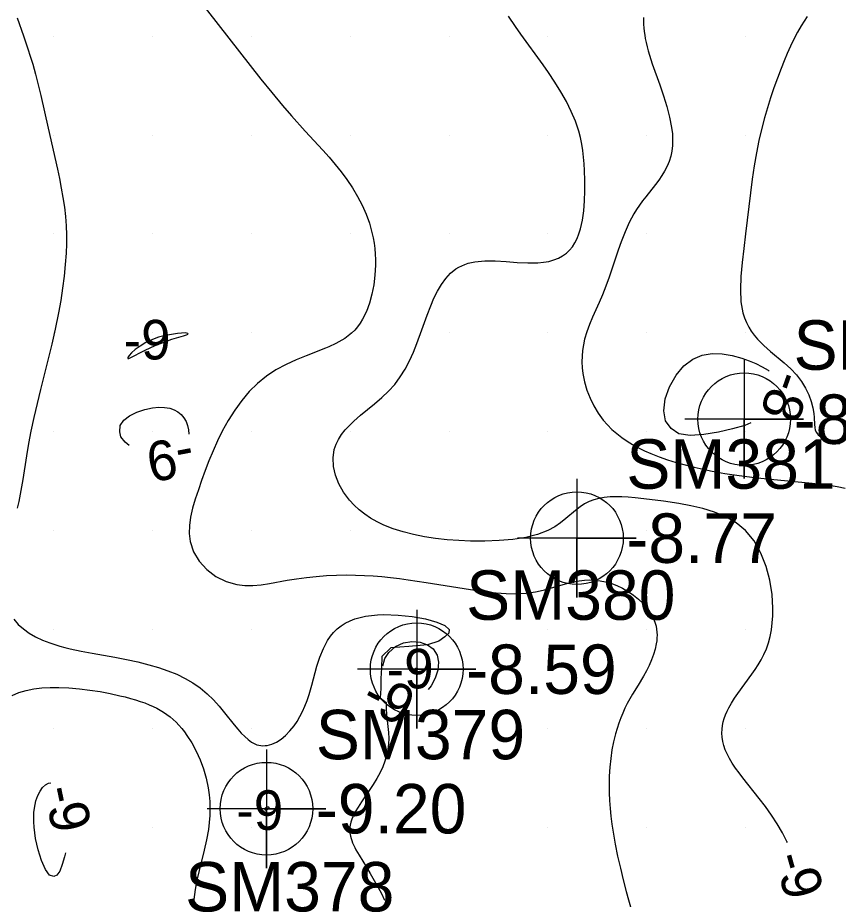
# Model space of a CAD drawing. Extents: x 2602990 to 2605851, y 618069 to 619180.
# Drawn here: x 2604378.17 to 2604419.7, y 618876.35 to 618920.94 of the extents above; entities that cross this region are included whole.
import ezdxf

# ---------------------------------------------------------------- set-up
doc = ezdxf.new("R2010")
doc.units = 0
for name, color, linetype in [('Default', 7, 'Continuous'), ('DTM Contours Minor', 7, 'Continuous'), ('DTM Contours Minor Text', 7, 'Continuous'), ('Exist DTM Regular Point Underwater CELL', 7, 'Continuous'), ('Exist DTM Regular Point Underwater Cogo Elevation', 7, 'Continuous'), ('Exist DTM Regular Point Underwater Cogo Number', 7, 'Continuous'), ('Exist DTM Scan Elevation Point', 7, 'Continuous')]:
    doc.layers.add(name, color=color, linetype=linetype)

# ---------------------------------------------------------------- blocks, each defined once
blk = doc.blocks.new('POINT_DISPLAY')
at = {"layer": 'Default'}
blk.add_line((0, 0), (0, 0), dxfattribs=at)

msp = doc.modelspace()

# ---------------------------------------------------------------- linework, layer by layer
at = {"layer": 'DTM Contours Minor'}
for points in [[(2604387.232, 618921.984), (2604390.482, 618917.828), (2604391.027, 618917.146), (2604391.568, 618916.493), (2604392.023, 618915.97), (2604392.723, 618915.197), (2604393.608, 618914.241), (2604393.929, 618913.883), (2604394.243, 618913.516), (2604394.546, 618913.14), (2604394.834, 618912.751), (2604395.114, 618912.332), (2604395.37, 618911.9), (2604395.599, 618911.457), (2604395.799, 618911.005), (2604395.965, 618910.546), (2604396.097, 618910.082), (2604396.156, 618909.808), (2604396.203, 618909.533), (2604396.238, 618909.257), (2604396.261, 618908.98), (2604396.272, 618908.703), (2604396.273, 618908.427), (2604396.248, 618907.923), (2604396.188, 618907.427), (2604396.096, 618906.948), (2604395.971, 618906.493), (2604395.814, 618906.07), (2604395.625, 618905.687), (2604395.504, 618905.49), (2604395.371, 618905.307), (2604395.228, 618905.14), (2604395.07, 618904.985), (2604394.9, 618904.843), (2604394.717, 618904.713), (2604394.572, 618904.622), (2604394.42, 618904.536), (2604394.261, 618904.454), (2604393.921, 618904.298), (2604393.741, 618904.222), (2604392.776, 618903.844), (2604392.264, 618903.634), (2604391.748, 618903.397), (2604391.241, 618903.124), (2604390.754, 618902.803), (2604390.308, 618902.438), (2604389.892, 618902.025), (2604389.507, 618901.572), (2604389.151, 618901.085), (2604388.824, 618900.57), (2604388.525, 618900.034), (2604388.279, 618899.539), (2604388.054, 618899.037), (2604387.846, 618898.533), (2604387.655, 618898.032), (2604387.478, 618897.536), (2604387.313, 618897.053), (2604387.158, 618896.58), (2604387.024, 618896.124), (2604386.92, 618895.682), (2604386.857, 618895.256), (2604386.845, 618894.844), (2604386.894, 618894.446), (2604387.071, 618893.929), (2604387.361, 618893.452), (2604387.745, 618893.032), (2604388.202, 618892.684), (2604388.714, 618892.423), (2604389.261, 618892.264), (2604389.66, 618892.219), (2604390.068, 618892.223), (2604390.485, 618892.262), (2604390.912, 618892.327), (2604391.799, 618892.487), (2604392.282, 618892.564), (2604392.777, 618892.63), (2604393.281, 618892.684), (2604393.793, 618892.724), (2604394.31, 618892.749), (2604394.83, 618892.758), (2604395.271, 618892.752), (2604395.712, 618892.734), (2604396.154, 618892.706), (2604396.597, 618892.669), (2604397.041, 618892.623), (2604397.485, 618892.571), (2604397.938, 618892.511), (2604398.845, 618892.377), (2604400.758, 618892.065), (2604401.309, 618891.98), (2604401.85, 618891.906), (2604402.377, 618891.85), (2604402.887, 618891.815), (2604403.375, 618891.808), (2604403.634, 618891.818), (2604403.886, 618891.837), (2604404.131, 618891.865), (2604404.37, 618891.902), (2604404.603, 618891.947), (2604404.83, 618891.998), (2604405.135, 618892.079), (2604406.011, 618892.339), (2604406.298, 618892.41), (2604406.585, 618892.465), (2604406.851, 618892.495), (2604407.117, 618892.505), (2604407.385, 618892.495), (2604407.652, 618892.464), (2604407.918, 618892.412), (2604408.182, 618892.339), (2604408.487, 618892.227), (2604408.783, 618892.088), (2604409.068, 618891.925), (2604409.337, 618891.74), (2604409.587, 618891.537), (2604409.813, 618891.318), (2604409.969, 618891.139), (2604410.109, 618890.954), (2604410.23, 618890.762), (2604410.331, 618890.565), (2604410.412, 618890.362), (2604410.471, 618890.156), (2604410.499, 618890.011), (2604410.516, 618889.864), (2604410.523, 618889.716), (2604410.521, 618889.566), (2604410.508, 618889.416), (2604410.486, 618889.263), (2604410.428, 618888.996), (2604410.345, 618888.727), (2604410.242, 618888.456), (2604410.12, 618888.183), (2604409.983, 618887.911), (2604409.834, 618887.641), (2604409.564, 618887.187), (2604409.286, 618886.728), (2604409.15, 618886.494), (2604409.019, 618886.253), (2604408.9, 618886.016), (2604408.788, 618885.772), (2604408.683, 618885.521), (2604408.586, 618885.263), (2604408.498, 618884.997), (2604408.418, 618884.722), (2604408.32, 618884.32), (2604408.24, 618883.903), (2604408.177, 618883.471), (2604408.132, 618883.028), (2604408.106, 618882.574), (2604408.097, 618882.112), (2604408.103, 618881.729), (2604408.121, 618881.341), (2604408.15, 618880.95), (2604408.19, 618880.554), (2604408.239, 618880.155), (2604408.299, 618879.753), (2604408.405, 618879.144), (2604408.529, 618878.534), (2604408.666, 618877.928), (2604408.813, 618877.331), (2604408.966, 618876.75), (2604409.236, 618875.789)], [(2604378.137, 618920.938), (2604378.466, 618920.017), (2604378.657, 618919.46), (2604378.842, 618918.887), (2604378.93, 618918.592), (2604379.075, 618918.075), (2604379.212, 618917.542), (2604379.343, 618916.999), (2604379.717, 618915.349), (2604380.179, 618913.284), (2604380.281, 618912.801), (2604380.376, 618912.32), (2604380.462, 618911.841), (2604380.534, 618911.363), (2604380.59, 618910.887), (2604380.626, 618910.411), (2604380.641, 618909.955), (2604380.638, 618909.494), (2604380.619, 618909.024), (2604380.579, 618908.449), (2604380.52, 618907.858), (2604380.444, 618907.252), (2604380.35, 618906.634), (2604380.239, 618906.006), (2604380.072, 618905.183), (2604379.898, 618904.423), (2604379.681, 618903.542), (2604379.324, 618902.137), (2604379.15, 618901.429), (2604378.986, 618900.723), (2604378.839, 618900.022), (2604378.723, 618899.395), (2604378.62, 618898.778), (2604378.43, 618897.588), (2604378.333, 618897.018), (2604378.226, 618896.47), (2604378.152, 618896.135)], [(2604417.124, 618879.221), (2604417.099, 618879.276), (2604416.875, 618879.715), (2604416.605, 618880.172), (2604416.312, 618880.614), (2604416.004, 618881.041), (2604415.688, 618881.454), (2604414.865, 618882.491), (2604414.672, 618882.743), (2604414.493, 618882.988), (2604414.33, 618883.229), (2604414.187, 618883.465), (2604414.064, 618883.7), (2604413.972, 618883.913), (2604413.901, 618884.125), (2604413.849, 618884.335), (2604413.818, 618884.545), (2604413.806, 618884.753), (2604413.814, 618884.96), (2604413.837, 618885.141), (2604413.875, 618885.321), (2604413.926, 618885.501), (2604413.991, 618885.68), (2604414.068, 618885.859), (2604414.157, 618886.038), (2604414.293, 618886.277), (2604414.446, 618886.517), (2604414.612, 618886.758), (2604415.325, 618887.73), (2604415.49, 618887.966), (2604415.648, 618888.212), (2604415.798, 618888.467), (2604415.935, 618888.737), (2604416.057, 618889.021), (2604416.161, 618889.322), (2604416.245, 618889.64), (2604416.311, 618889.975), (2604416.357, 618890.326), (2604416.382, 618890.692), (2604416.387, 618891.074), (2604416.343, 618891.77), (2604416.23, 618892.484), (2604416.044, 618893.19), (2604415.779, 618893.862), (2604415.433, 618894.474), (2604415, 618895), (2604414.531, 618895.387), (2604414.002, 618895.693), (2604413.431, 618895.931), (2604412.834, 618896.114), (2604412.226, 618896.254), (2604411.624, 618896.364), (2604410.857, 618896.482), (2604410.136, 618896.576), (2604409.409, 618896.656), (2604409.069, 618896.684), (2604408.744, 618896.701), (2604408.436, 618896.706), (2604408.144, 618896.697), (2604407.856, 618896.669), (2604407.584, 618896.622), (2604407.327, 618896.554), (2604407.083, 618896.462), (2604406.849, 618896.346), (2604406.625, 618896.202), (2604406.393, 618896.021), (2604405.914, 618895.604), (2604405.646, 618895.389), (2604405.345, 618895.184), (2604405, 618895), (2604404.476, 618894.804), (2604403.878, 618894.657), (2604403.222, 618894.554), (2604402.527, 618894.491), (2604401.809, 618894.464), (2604401.085, 618894.469), (2604400.488, 618894.495), (2604399.901, 618894.539), (2604399.318, 618894.603), (2604398.75, 618894.688), (2604398.201, 618894.796), (2604397.673, 618894.93), (2604397.17, 618895.09), (2604396.696, 618895.28), (2604396.354, 618895.445), (2604396.032, 618895.629), (2604395.73, 618895.829), (2604395.45, 618896.047), (2604395.193, 618896.28), (2604394.961, 618896.53), (2604394.66, 618896.933), (2604394.422, 618897.36), (2604394.251, 618897.8), (2604394.152, 618898.244), (2604394.131, 618898.679), (2604394.192, 618899.096), (2604394.281, 618899.361), (2604394.405, 618899.613), (2604394.561, 618899.856), (2604394.745, 618900.09), (2604394.953, 618900.317), (2604395.181, 618900.537), (2604395.517, 618900.829), (2604396.233, 618901.415), (2604396.592, 618901.721), (2604396.936, 618902.045), (2604397.253, 618902.394), (2604397.532, 618902.767), (2604397.779, 618903.166), (2604397.998, 618903.584), (2604398.194, 618904.016), (2604398.372, 618904.458), (2604398.626, 618905.153), (2604398.889, 618905.894), (2604399.072, 618906.372), (2604399.235, 618906.751), (2604399.414, 618907.111), (2604399.611, 618907.444), (2604399.83, 618907.746), (2604400.075, 618908.01), (2604400.349, 618908.23), (2604400.49, 618908.319), (2604400.64, 618908.396), (2604400.796, 618908.462), (2604400.96, 618908.517), (2604401.132, 618908.562), (2604401.31, 618908.596), (2604401.807, 618908.641), (2604402.337, 618908.636), (2604402.886, 618908.604), (2604403.438, 618908.563), (2604403.978, 618908.535), (2604404.49, 618908.541), (2604404.777, 618908.568), (2604405.046, 618908.615), (2604405.298, 618908.683), (2604405.531, 618908.773), (2604405.744, 618908.887), (2604405.935, 618909.025), (2604406.098, 618909.18), (2604406.241, 618909.357), (2604406.366, 618909.555), (2604406.474, 618909.772), (2604406.567, 618910.008), (2604406.645, 618910.261), (2604406.743, 618910.7), (2604406.811, 618911.171), (2604406.852, 618911.667), (2604406.87, 618912.177), (2604406.869, 618912.695), (2604406.852, 618913.21), (2604406.832, 618913.55), (2604406.805, 618913.885), (2604406.768, 618914.218), (2604406.717, 618914.547), (2604406.65, 618914.876), (2604406.565, 618915.203), (2604406.397, 618915.7), (2604406.186, 618916.197), (2604405.937, 618916.693), (2604405.657, 618917.187), (2604405.35, 618917.679), (2604405.023, 618918.169), (2604404.754, 618918.555), (2604403.633, 618920.101), (2604403.356, 618920.494), (2604403, 618921.015)], [(2604409.843, 618920.944), (2604409.841, 618920.769), (2604409.845, 618920.594), (2604409.856, 618920.417), (2604409.874, 618920.24), (2604409.898, 618920.061), (2604409.928, 618919.881), (2604409.97, 618919.677), (2604410.02, 618919.47), (2604410.077, 618919.26), (2604410.209, 618918.828), (2604410.282, 618918.605), (2604410.658, 618917.54), (2604410.847, 618916.991), (2604411.02, 618916.443), (2604411.162, 618915.905), (2604411.262, 618915.385), (2604411.298, 618915.07), (2604411.311, 618914.767), (2604411.301, 618914.474), (2604411.269, 618914.194), (2604411.213, 618913.926), (2604411.135, 618913.671), (2604411.031, 618913.42), (2604410.905, 618913.181), (2604410.763, 618912.951), (2604410.607, 618912.727), (2604410.441, 618912.508), (2604409.949, 618911.885), (2604409.791, 618911.677), (2604409.636, 618911.464), (2604409.488, 618911.245), (2604409.347, 618911.017), (2604409.226, 618910.801), (2604409.112, 618910.578), (2604409.005, 618910.346), (2604408.902, 618910.106), (2604408.803, 618909.859), (2604408.707, 618909.604), (2604408.554, 618909.173), (2604408.096, 618907.816), (2604407.933, 618907.361), (2604407.758, 618906.915), (2604407.593, 618906.53), (2604407.259, 618905.784), (2604407.104, 618905.417), (2604406.969, 618905.051), (2604406.859, 618904.684), (2604406.796, 618904.398), (2604406.752, 618904.109), (2604406.729, 618903.819), (2604406.725, 618903.526), (2604406.74, 618903.232), (2604406.776, 618902.937), (2604406.858, 618902.521), (2604406.978, 618902.107), (2604407.134, 618901.702), (2604407.325, 618901.31), (2604407.548, 618900.937), (2604407.803, 618900.589), (2604408.015, 618900.345), (2604408.242, 618900.118), (2604408.484, 618899.906), (2604408.74, 618899.708), (2604409.008, 618899.524), (2604409.288, 618899.353), (2604409.585, 618899.19), (2604409.892, 618899.039), (2604410.211, 618898.898), (2604410.624, 618898.733), (2604411.052, 618898.582), (2604411.491, 618898.443), (2604411.94, 618898.317), (2604412.397, 618898.202), (2604412.859, 618898.097), (2604413.221, 618898.023), (2604413.585, 618897.955), (2604413.95, 618897.892), (2604414.686, 618897.782), (2604415.46, 618897.684), (2604416.271, 618897.597), (2604418.369, 618897.399), (2604418.801, 618897.351), (2604419.226, 618897.294), (2604419.641, 618897.228), (2604420.043, 618897.148)], [(2604418.122, 618920.994), (2604417.821, 618920.529), (2604417.633, 618920.199), (2604417.452, 618919.854), (2604417.28, 618919.496), (2604417.114, 618919.128), (2604416.955, 618918.751), (2604416.8, 618918.368), (2604416.614, 618917.88), (2604416.436, 618917.385), (2604416.267, 618916.884), (2604416.108, 618916.378), (2604415.961, 618915.865), (2604415.825, 618915.348), (2604415.68, 618914.728), (2604415.553, 618914.096), (2604415.441, 618913.44), (2604415.342, 618912.769), (2604415.252, 618912.086), (2604415, 618910), (2604414.908, 618909.267), (2604414.824, 618908.548), (2604414.764, 618907.852), (2604414.741, 618907.191), (2604414.771, 618906.575), (2604414.869, 618906.015), (2604414.947, 618905.759), (2604415.045, 618905.518), (2604415.161, 618905.291), (2604415.294, 618905.077), (2604415.443, 618904.873), (2604415.606, 618904.679), (2604415.921, 618904.359), (2604416.262, 618904.057), (2604416.962, 618903.474), (2604417.291, 618903.179), (2604417.586, 618902.872), (2604417.837, 618902.543), (2604418.04, 618902.203), (2604418.2, 618901.861), (2604418.32, 618901.527), (2604418.402, 618901.209), (2604418.451, 618900.917), (2604418.468, 618900.714), (2604418.484, 618900.365), (2604418.5, 618900.216), (2604418.533, 618900.081), (2604418.591, 618899.958), (2604418.684, 618899.846), (2604418.81, 618899.743), (2604418.97, 618899.65), (2604419.162, 618899.564), (2604419.384, 618899.484), (2604419.754, 618899.378)], [(2604385, 618904.655), (2604384.654, 618904.505), (2604384.36, 618904.333), (2604384.12, 618904.156), (2604383.938, 618903.99), (2604383.813, 618903.849), (2604383.75, 618903.75), (2604383.748, 618903.705), (2604383.8, 618903.707), (2604383.9, 618903.748), (2604384.549, 618904.086), (2604384.94, 618904.275), (2604385.219, 618904.396), (2604385.525, 618904.518), (2604385.972, 618904.674), (2604386.564, 618904.851), (2604386.713, 618904.899), (2604386.79, 618904.939), (2604386.78, 618904.971), (2604386.667, 618905), (2604386.261, 618904.961), (2604385.96, 618904.922), (2604385.631, 618904.863), (2604385.302, 618904.776), (2604385, 618904.655)], [(2604411.243, 618900.16), (2604410.953, 618900.541), (2604410.863, 618901.06), (2604410.942, 618901.657), (2604411.159, 618902.274), (2604411.483, 618902.852), (2604411.884, 618903.332), (2604412.328, 618903.666), (2604412.806, 618903.867), (2604413.305, 618903.953), (2604413.814, 618903.944), (2604414.323, 618903.861), (2604414.819, 618903.722), (2604415.182, 618903.59), (2604415.527, 618903.441), (2604415.849, 618903.278), (2604416.145, 618903.104), (2604416.197, 618903.068)], [(2604383.333, 618900), (2604383.363, 618900.308), (2604383.544, 618900.577), (2604383.836, 618900.804), (2604384.201, 618900.987), (2604384.602, 618901.122), (2604385, 618901.207), (2604385.318, 618901.237), (2604385.605, 618901.23), (2604385.861, 618901.187), (2604386.086, 618901.11), (2604386.282, 618901.003), (2604386.447, 618900.868), (2604386.586, 618900.702), (2604386.694, 618900.514), (2604386.771, 618900.309), (2604386.818, 618900.092), (2604386.835, 618899.872)], [(2604415.271, 618900.449), (2604414.967, 618900.309), (2604414.348, 618900.15), (2604413.632, 618899.982), (2604412.89, 618899.852), (2604412.197, 618899.807), (2604411.623, 618899.894), (2604411.243, 618900.16)], [(2604383.812, 618899.297), (2604383.607, 618899.471), (2604383.396, 618899.744), (2604383.333, 618900)], [(2604377.982, 618890.51), (2604378.2, 618890.254), (2604378.457, 618890.023), (2604378.748, 618889.815), (2604379.07, 618889.629), (2604379.421, 618889.464), (2604379.796, 618889.318), (2604380.042, 618889.236), (2604380.297, 618889.16), (2604380.559, 618889.089), (2604380.828, 618889.023), (2604381.388, 618888.903), (2604381.942, 618888.797), (2604383.091, 618888.59), (2604383.673, 618888.479), (2604384.249, 618888.356), (2604384.815, 618888.216), (2604385.3, 618888.074), (2604385.768, 618887.913), (2604386.216, 618887.731), (2604386.641, 618887.526), (2604387.039, 618887.296), (2604387.409, 618887.039), (2604387.755, 618886.749), (2604388.071, 618886.438), (2604388.363, 618886.115), (2604388.634, 618885.789), (2604389.131, 618885.167), (2604389.309, 618884.953), (2604389.484, 618884.756), (2604389.657, 618884.58), (2604389.83, 618884.428), (2604390.003, 618884.303), (2604390.177, 618884.209), (2604390.277, 618884.171), (2604390.377, 618884.144), (2604390.479, 618884.126), (2604390.582, 618884.12), (2604390.686, 618884.123), (2604390.792, 618884.136), (2604391.025, 618884.199), (2604391.261, 618884.306), (2604391.496, 618884.455), (2604391.726, 618884.642), (2604391.947, 618884.867), (2604392.155, 618885.127), (2604392.306, 618885.351), (2604392.447, 618885.593), (2604392.578, 618885.851), (2604392.699, 618886.124), (2604392.811, 618886.41), (2604392.913, 618886.708), (2604393.052, 618887.177), (2604393.316, 618888.135), (2604393.464, 618888.6), (2604393.638, 618889.041), (2604393.851, 618889.445), (2604393.995, 618889.654), (2604394.155, 618889.847), (2604394.334, 618890.023), (2604394.532, 618890.181), (2604394.75, 618890.319), (2604394.99, 618890.438), (2604395.234, 618890.531), (2604395.496, 618890.607), (2604395.774, 618890.666), (2604396.068, 618890.709), (2604396.375, 618890.736), (2604396.694, 618890.748), (2604397.416, 618890.728), (2604398.137, 618890.652), (2604398.806, 618890.53), (2604399.374, 618890.374), (2604399.789, 618890.193), (2604400, 618890), (2604399.983, 618889.815), (2604399.792, 618889.621), (2604399.473, 618889.41), (2604398.916, 618889.222), (2604397.971, 618889.14), (2604397.049, 618889.069), (2604396.601, 618888.633), (2604396.579, 618888.057), (2604396.552, 618887.516), (2604396.543, 618887.014), (2604396.518, 618886.544), (2604396.816, 618886.303), (2604396.818, 618886), (2604396.829, 618885.691), (2604396.86, 618885.389), (2604396.897, 618885.09), (2604396.929, 618884.792), (2604396.943, 618884.491), (2604396.932, 618884.207), (2604396.895, 618883.92), (2604396.834, 618883.631), (2604396.749, 618883.342), (2604396.641, 618883.053), (2604396.509, 618882.767), (2604396.341, 618882.457), (2604396.154, 618882.153), (2604395.957, 618881.856), (2604395.569, 618881.286), (2604395.395, 618881.016), (2604395.25, 618880.768), (2604395.188, 618880.647), (2604395.132, 618880.528), (2604395.084, 618880.41), (2604395.031, 618880.247), (2604394.999, 618880.104), (2604394.985, 618880.01), (2604394.977, 618879.854), (2604394.986, 618879.697), (2604395.013, 618879.538), (2604395.041, 618879.43), (2604395.077, 618879.32), (2604395.119, 618879.207), (2604395.224, 618878.975), (2604395.286, 618878.855), (2604395.442, 618878.577), (2604395.813, 618877.975), (2604396.014, 618877.651), (2604396.217, 618877.31), (2604396.416, 618876.953), (2604396.577, 618876.638), (2604396.73, 618876.312)], [(2604396.958, 618888.828), (2604397.295, 618889.144), (2604397.694, 618889.329), (2604398.119, 618889.396), (2604398.534, 618889.358), (2604398.906, 618889.226), (2604399.197, 618889.013), (2604399.392, 618888.706), (2604399.465, 618888.342), (2604399.43, 618887.945), (2604399.301, 618887.541), (2604399.094, 618887.152), (2604398.939, 618886.953)], [(2604396.642, 618888.152), (2604396.757, 618888.535), (2604396.958, 618888.828)], [(2604398.308, 618888.019), (2604398.321, 618888.032), (2604398.353, 618888.041), (2604398.383, 618888.035), (2604398.394, 618888.026), (2604398.401, 618888.015), (2604398.402, 618887.986), (2604398.389, 618887.956), (2604398.367, 618887.932), (2604398.341, 618887.92), (2604398.328, 618887.92), (2604398.316, 618887.925), (2604398.299, 618887.946), (2604398.294, 618887.977), (2604398.3, 618888.008), (2604398.308, 618888.019)], [(2604377.894, 618886.652), (2604378.232, 618886.802), (2604378.595, 618886.915), (2604378.981, 618886.995), (2604379.387, 618887.045), (2604379.812, 618887.069), (2604380.252, 618887.069), (2604380.766, 618887.046), (2604381.29, 618887.001), (2604381.817, 618886.936), (2604382.339, 618886.854), (2604382.851, 618886.757), (2604383.344, 618886.649), (2604383.613, 618886.583), (2604383.873, 618886.514), (2604384.124, 618886.441), (2604384.367, 618886.362), (2604384.602, 618886.279), (2604384.827, 618886.189), (2604385.019, 618886.104), (2604385.204, 618886.014), (2604385.383, 618885.917), (2604385.555, 618885.812), (2604385.72, 618885.7), (2604385.88, 618885.579), (2604386.036, 618885.446), (2604386.187, 618885.304), (2604386.332, 618885.152), (2604386.472, 618884.99), (2604386.607, 618884.818), (2604386.738, 618884.637), (2604386.979, 618884.259), (2604387.201, 618883.849), (2604387.398, 618883.412), (2604387.568, 618882.953), (2604387.707, 618882.476), (2604387.809, 618881.987), (2604387.857, 618881.642), (2604387.886, 618881.295), (2604387.897, 618880.945), (2604387.889, 618880.593), (2604387.865, 618880.241), (2604387.823, 618879.888), (2604387.731, 618879.356), (2604387.615, 618878.829), (2604387.356, 618877.807), (2604387.24, 618877.32), (2604387.15, 618876.855), (2604387.113, 618876.592), (2604387.09, 618876.338)], [(2604380, 618877.5), (2604379.784, 618877.576), (2604379.572, 618877.864), (2604379.377, 618878.308), (2604379.208, 618878.851), (2604379.079, 618879.434), (2604379, 618880), (2604378.982, 618880.267), (2604378.98, 618880.515), (2604378.991, 618880.745), (2604379.014, 618880.957), (2604379.049, 618881.153), (2604379.093, 618881.332), (2604379.188, 618881.601), (2604379.302, 618881.826), (2604379.433, 618882.004), (2604379.576, 618882.135), (2604379.726, 618882.219), (2604379.844, 618882.246)], [(2604390.701, 618880.864), (2604390.69, 618880.876), (2604390.688, 618880.895), (2604390.695, 618880.919), (2604390.725, 618880.97), (2604390.768, 618881.01), (2604390.812, 618881.028), (2604390.85, 618881.027), (2604390.865, 618881.021), (2604390.875, 618881.01), (2604390.88, 618880.997), (2604390.88, 618880.98), (2604390.873, 618880.961), (2604390.859, 618880.939), (2604390.817, 618880.9), (2604390.763, 618880.871), (2604390.714, 618880.859), (2604390.701, 618880.864)], [(2604380.594, 618878.705), (2604380.543, 618878.493), (2604380.427, 618878.106), (2604380.296, 618877.782), (2604380.152, 618877.566), (2604380, 618877.5)]]:
    msp.add_lwpolyline(points, dxfattribs=at)
at = {"layer": 'Exist DTM Regular Point Underwater CELL'}
for points in [[(2604414.932, 618903.633), (2604414.932, 618897.633), (2604414.932, 618900.633), (2604417.932, 618900.633), (2604411.932, 618900.633)], [(2604406.469, 618897.616), (2604406.469, 618891.616), (2604406.469, 618894.616), (2604409.469, 618894.616), (2604403.469, 618894.616)], [(2604398.362, 618890.987), (2604398.362, 618884.987), (2604398.362, 618887.987), (2604401.362, 618887.987), (2604395.362, 618887.987)], [(2604390.757, 618883.933), (2604390.757, 618877.933), (2604390.757, 618880.933), (2604393.757, 618880.933), (2604387.757, 618880.933)]]:
    msp.add_lwpolyline(points, dxfattribs=at)
for centre in [(2604414.932, 618900.633), (2604406.469, 618894.616), (2604398.362, 618887.987), (2604390.757, 618880.933)]:
    msp.add_circle(centre, 2.344, dxfattribs=at)

# ---------------------------------------------------------------- block references
at = {"layer": 'Exist DTM Scan Elevation Point', "xscale": 1.3123333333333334, "yscale": 1.3123333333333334}
for p in [(2604380, 618920), (2604385, 618920), (2604390, 618920), (2604395, 618920), (2604400, 618920), (2604405, 618920), (2604410, 618920), (2604415, 618920), (2604380, 618915), (2604385, 618915), (2604390, 618915), (2604395, 618915), (2604400, 618915), (2604405, 618915), (2604410, 618915), (2604415, 618915), (2604380, 618910), (2604385, 618910), (2604390, 618910), (2604395, 618910), (2604400, 618910), (2604405, 618910), (2604410, 618910), (2604415, 618910), (2604380, 618905), (2604385, 618905), (2604390, 618905), (2604395, 618905), (2604400, 618905), (2604405, 618905), (2604410, 618905), (2604415, 618905), (2604380, 618900), (2604385, 618900), (2604390, 618900), (2604395, 618900), (2604400, 618900), (2604405, 618900), (2604410, 618900), (2604415, 618900), (2604380, 618895), (2604385, 618895), (2604390, 618895), (2604395, 618895), (2604400, 618895), (2604405, 618895), (2604410, 618895), (2604415, 618895), (2604380, 618890), (2604385, 618890), (2604390, 618890), (2604395, 618890), (2604400, 618890), (2604405, 618890), (2604410, 618890), (2604415, 618890), (2604380, 618885), (2604385, 618885), (2604390, 618885), (2604395, 618885), (2604400, 618885), (2604405, 618885), (2604410, 618885), (2604415, 618885), (2604380, 618880), (2604385, 618880), (2604390, 618880), (2604395, 618880), (2604400, 618880), (2604405, 618880), (2604410, 618880), (2604415, 618880)]:
    msp.add_blockref('POINT_DISPLAY', p, dxfattribs=at)

# ---------------------------------------------------------------- texts
at = {"layer": 'DTM Contours Minor Text'}
for p in [(2604383.528, 618903.655), (2604396.836, 618887.019), (2604389.228, 618879.864)]:
    msp.add_text('-9', height=2, dxfattribs=at).set_placement(p)
for s, rotation, p in [('-8', 250.5133, (2604416.509, 618903.211)), ('-9', 190.7642, (2604386.894, 618899.835)), ('-9', 332.4411, (2604395.441, 618886.152)), ('-9', 281.9534, (2604379.482, 618881.924)), ('-9', 285.8549, (2604416.428, 618878.482))]:
    msp.add_text(s, height=2, rotation=rotation, dxfattribs=at).set_placement(p)
at = {"layer": 'Exist DTM Regular Point Underwater Cogo Elevation'}
for s, p in [('-8.58', (2604417.432, 618899.383)), ('-8.77', (2604408.969, 618893.366)), ('-8.59', (2604400.862, 618886.737)), ('-9.20', (2604393.257, 618879.683))]:
    msp.add_text(s, height=2.5, dxfattribs=at).set_placement(p)
at = {"layer": 'Exist DTM Regular Point Underwater Cogo Number'}
for s, p in [('SM382', (2604417.432, 618903.133)), ('SM381', (2604408.969, 618897.116)), ('SM380', (2604400.862, 618890.487)), ('SM379', (2604393.257, 618883.433)), ('SM378', (2604386.641, 618875.736))]:
    msp.add_text(s, height=2.5, dxfattribs=at).set_placement(p)

doc.saveas('drawing.dxf')
